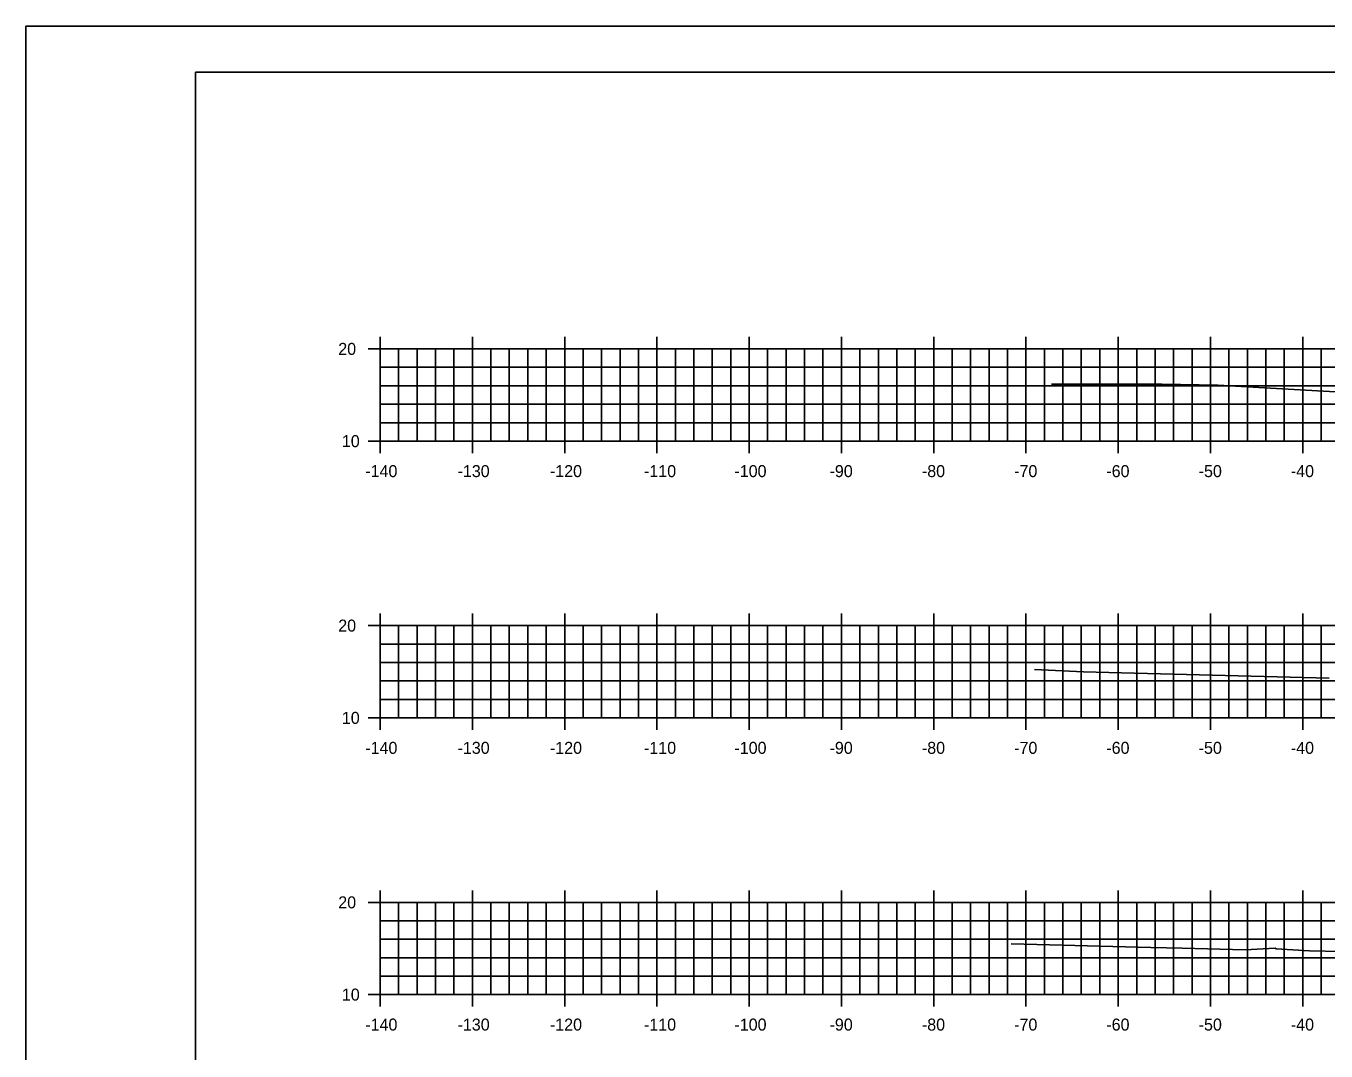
# Model space of a CAD drawing. Extents: x 40011 to 50684, y 49949 to 72236.
# Drawn here: x 43372.7 to 43513.6, y 68460.7 to 68571.8 of the extents above; entities that cross this region are included whole.
import ezdxf

# ---------------------------------------------------------------- set-up
doc = ezdxf.new("R2010")
doc.units = 0
for name, color, linetype in [('1', 7, 'Continuous'), ('41', 7, 'Continuous'), ('51', 7, 'Continuous'), ('53', 7, 'Continuous'), ('55', 7, 'Continuous'), ('57', 7, 'Continuous'), ('60', 7, 'Continuous')]:
    doc.layers.add(name, color=color, linetype=linetype)

msp = doc.modelspace()

# ---------------------------------------------------------------- linework, layer by layer
at = {"layer": '1'}
for p, q in [((43722.06, 68571.8), (43372.67, 68571.8)), ((43391.06, 68566.8), (43391.06, 68356.8)), ((43721.06, 68566.8), (43391.06, 68566.8))]:
    msp.add_line(p, q, dxfattribs=at)
at = {"layer": '41'}
for points in [[(43372.67, 68571.8), (43722.06, 68571.8), (43722.06, 68351.8), (43372.67, 68351.8)], [(43391.06, 68566.8), (43721.06, 68566.8), (43721.06, 68356.8), (43391.06, 68356.8)]]:
    msp.add_lwpolyline(points, close=True, dxfattribs=at)
at = {"layer": '51'}
for p, q in [((43409.76, 68536.8), (43411.06, 68536.8)), ((43411.06, 68526.8), (43411.06, 68536.8)), ((43413.06, 68526.8), (43413.06, 68536.8)), ((43415.06, 68526.8), (43415.06, 68536.8)), ((43417.06, 68526.8), (43417.06, 68536.8)), ((43419.06, 68526.8), (43419.06, 68536.8)), ((43423.06, 68526.8), (43423.06, 68536.8)), ((43425.06, 68526.8), (43425.06, 68536.8)), ((43427.06, 68526.8), (43427.06, 68536.8)), ((43429.06, 68526.8), (43429.06, 68536.8)), ((43433.06, 68526.8), (43433.06, 68536.8)), ((43435.06, 68526.8), (43435.06, 68536.8)), ((43437.06, 68526.8), (43437.06, 68536.8)), ((43439.06, 68526.8), (43439.06, 68536.8)), ((43443.06, 68526.8), (43443.06, 68536.8)), ((43445.06, 68526.8), (43445.06, 68536.8)), ((43447.06, 68526.8), (43447.06, 68536.8)), ((43449.06, 68526.8), (43449.06, 68536.8)), ((43453.06, 68526.8), (43453.06, 68536.8)), ((43455.06, 68526.8), (43455.06, 68536.8)), ((43457.06, 68526.8), (43457.06, 68536.8)), ((43459.06, 68526.8), (43459.06, 68536.8)), ((43463.06, 68526.8), (43463.06, 68536.8)), ((43465.06, 68526.8), (43465.06, 68536.8)), ((43467.06, 68526.8), (43467.06, 68536.8)), ((43469.06, 68526.8), (43469.06, 68536.8)), ((43473.06, 68526.8), (43473.06, 68536.8)), ((43475.06, 68526.8), (43475.06, 68536.8)), ((43477.06, 68526.8), (43477.06, 68536.8)), ((43479.06, 68526.8), (43479.06, 68536.8)), ((43483.06, 68526.8), (43483.06, 68536.8)), ((43485.06, 68526.8), (43485.06, 68536.8)), ((43487.06, 68526.8), (43487.06, 68536.8)), ((43489.06, 68526.8), (43489.06, 68536.8)), ((43493.06, 68526.8), (43493.06, 68536.8)), ((43495.06, 68526.8), (43495.06, 68536.8)), ((43497.06, 68526.8), (43497.06, 68536.8)), ((43499.06, 68526.8), (43499.06, 68536.8)), ((43503.06, 68526.8), (43503.06, 68536.8)), ((43505.06, 68526.8), (43505.06, 68536.8)), ((43507.06, 68526.8), (43507.06, 68536.8)), ((43509.06, 68526.8), (43509.06, 68536.8)), ((43513.06, 68526.8), (43513.06, 68536.8)), ((43409.76, 68526.8), (43411.06, 68526.8)), ((43411.06, 68526.8), (43691.06, 68526.8)), ((43411.06, 68525.5), (43411.06, 68526.8)), ((43421.06, 68525.5), (43421.06, 68526.8)), ((43431.06, 68525.5), (43431.06, 68526.8)), ((43441.06, 68525.5), (43441.06, 68526.8)), ((43451.06, 68525.5), (43451.06, 68526.8)), ((43461.06, 68525.5), (43461.06, 68526.8)), ((43471.06, 68525.5), (43471.06, 68526.8)), ((43481.06, 68525.5), (43481.06, 68526.8)), ((43491.06, 68525.5), (43491.06, 68526.8)), ((43501.06, 68525.5), (43501.06, 68526.8)), ((43511.06, 68525.5), (43511.06, 68526.8)), ((43409.76, 68506.8), (43411.06, 68506.8)), ((43411.06, 68496.8), (43411.06, 68506.8)), ((43413.06, 68496.8), (43413.06, 68506.8)), ((43415.06, 68496.8), (43415.06, 68506.8)), ((43417.06, 68496.8), (43417.06, 68506.8)), ((43419.06, 68496.8), (43419.06, 68506.8)), ((43423.06, 68496.8), (43423.06, 68506.8)), ((43425.06, 68496.8), (43425.06, 68506.8)), ((43427.06, 68496.8), (43427.06, 68506.8)), ((43429.06, 68496.8), (43429.06, 68506.8)), ((43433.06, 68496.8), (43433.06, 68506.8)), ((43435.06, 68496.8), (43435.06, 68506.8)), ((43437.06, 68496.8), (43437.06, 68506.8)), ((43439.06, 68496.8), (43439.06, 68506.8)), ((43443.06, 68496.8), (43443.06, 68506.8)), ((43445.06, 68496.8), (43445.06, 68506.8)), ((43447.06, 68496.8), (43447.06, 68506.8)), ((43449.06, 68496.8), (43449.06, 68506.8)), ((43453.06, 68496.8), (43453.06, 68506.8)), ((43455.06, 68496.8), (43455.06, 68506.8)), ((43457.06, 68496.8), (43457.06, 68506.8)), ((43459.06, 68496.8), (43459.06, 68506.8)), ((43463.06, 68496.8), (43463.06, 68506.8)), ((43465.06, 68496.8), (43465.06, 68506.8)), ((43467.06, 68496.8), (43467.06, 68506.8)), ((43469.06, 68496.8), (43469.06, 68506.8)), ((43473.06, 68496.8), (43473.06, 68506.8)), ((43475.06, 68496.8), (43475.06, 68506.8)), ((43477.06, 68496.8), (43477.06, 68506.8)), ((43479.06, 68496.8), (43479.06, 68506.8)), ((43483.06, 68496.8), (43483.06, 68506.8)), ((43485.06, 68496.8), (43485.06, 68506.8)), ((43487.06, 68496.8), (43487.06, 68506.8)), ((43489.06, 68496.8), (43489.06, 68506.8)), ((43493.06, 68496.8), (43493.06, 68506.8)), ((43495.06, 68496.8), (43495.06, 68506.8)), ((43497.06, 68496.8), (43497.06, 68506.8)), ((43499.06, 68496.8), (43499.06, 68506.8)), ((43503.06, 68496.8), (43503.06, 68506.8)), ((43505.06, 68496.8), (43505.06, 68506.8)), ((43507.06, 68496.8), (43507.06, 68506.8)), ((43509.06, 68496.8), (43509.06, 68506.8)), ((43513.06, 68496.8), (43513.06, 68506.8)), ((43409.76, 68496.8), (43411.06, 68496.8)), ((43411.06, 68496.8), (43691.06, 68496.8)), ((43411.06, 68495.5), (43411.06, 68496.8)), ((43421.06, 68495.5), (43421.06, 68496.8)), ((43431.06, 68495.5), (43431.06, 68496.8)), ((43441.06, 68495.5), (43441.06, 68496.8)), ((43451.06, 68495.5), (43451.06, 68496.8)), ((43461.06, 68495.5), (43461.06, 68496.8)), ((43471.06, 68495.5), (43471.06, 68496.8)), ((43481.06, 68495.5), (43481.06, 68496.8)), ((43491.06, 68495.5), (43491.06, 68496.8)), ((43501.06, 68495.5), (43501.06, 68496.8)), ((43511.06, 68495.5), (43511.06, 68496.8)), ((43409.76, 68476.8), (43411.06, 68476.8)), ((43411.06, 68466.8), (43411.06, 68476.8)), ((43413.06, 68466.8), (43413.06, 68476.8)), ((43415.06, 68466.8), (43415.06, 68476.8)), ((43417.06, 68466.8), (43417.06, 68476.8)), ((43419.06, 68466.8), (43419.06, 68476.8)), ((43423.06, 68466.8), (43423.06, 68476.8)), ((43425.06, 68466.8), (43425.06, 68476.8)), ((43427.06, 68466.8), (43427.06, 68476.8)), ((43429.06, 68466.8), (43429.06, 68476.8)), ((43433.06, 68466.8), (43433.06, 68476.8)), ((43435.06, 68466.8), (43435.06, 68476.8)), ((43437.06, 68466.8), (43437.06, 68476.8)), ((43439.06, 68466.8), (43439.06, 68476.8)), ((43443.06, 68466.8), (43443.06, 68476.8)), ((43445.06, 68466.8), (43445.06, 68476.8)), ((43447.06, 68466.8), (43447.06, 68476.8)), ((43449.06, 68466.8), (43449.06, 68476.8)), ((43453.06, 68466.8), (43453.06, 68476.8)), ((43455.06, 68466.8), (43455.06, 68476.8)), ((43457.06, 68466.8), (43457.06, 68476.8)), ((43459.06, 68466.8), (43459.06, 68476.8)), ((43463.06, 68466.8), (43463.06, 68476.8)), ((43465.06, 68466.8), (43465.06, 68476.8)), ((43467.06, 68466.8), (43467.06, 68476.8)), ((43469.06, 68466.8), (43469.06, 68476.8)), ((43473.06, 68466.8), (43473.06, 68476.8)), ((43475.06, 68466.8), (43475.06, 68476.8)), ((43477.06, 68466.8), (43477.06, 68476.8)), ((43479.06, 68466.8), (43479.06, 68476.8)), ((43483.06, 68466.8), (43483.06, 68476.8)), ((43485.06, 68466.8), (43485.06, 68476.8)), ((43487.06, 68466.8), (43487.06, 68476.8)), ((43489.06, 68466.8), (43489.06, 68476.8)), ((43493.06, 68466.8), (43493.06, 68476.8)), ((43495.06, 68466.8), (43495.06, 68476.8)), ((43497.06, 68466.8), (43497.06, 68476.8)), ((43499.06, 68466.8), (43499.06, 68476.8)), ((43503.06, 68466.8), (43503.06, 68476.8)), ((43505.06, 68466.8), (43505.06, 68476.8)), ((43507.06, 68466.8), (43507.06, 68476.8)), ((43509.06, 68466.8), (43509.06, 68476.8)), ((43513.06, 68466.8), (43513.06, 68476.8)), ((43409.76, 68466.8), (43411.06, 68466.8)), ((43411.06, 68466.8), (43691.06, 68466.8)), ((43411.06, 68465.5), (43411.06, 68466.8)), ((43421.06, 68465.5), (43421.06, 68466.8)), ((43431.06, 68465.5), (43431.06, 68466.8)), ((43441.06, 68465.5), (43441.06, 68466.8)), ((43451.06, 68465.5), (43451.06, 68466.8)), ((43461.06, 68465.5), (43461.06, 68466.8)), ((43471.06, 68465.5), (43471.06, 68466.8)), ((43481.06, 68465.5), (43481.06, 68466.8)), ((43491.06, 68465.5), (43491.06, 68466.8)), ((43501.06, 68465.5), (43501.06, 68466.8)), ((43511.06, 68465.5), (43511.06, 68466.8))]:
    msp.add_line(p, q, dxfattribs=at)
at = {"layer": '53'}
for p, q in [((43411.06, 68534.8), (43691.06, 68534.8)), ((43411.06, 68532.8), (43691.06, 68532.8)), ((43411.06, 68530.8), (43691.06, 68530.8)), ((43411.06, 68528.8), (43691.06, 68528.8)), ((43411.06, 68504.8), (43691.06, 68504.8)), ((43411.06, 68502.8), (43691.06, 68502.8)), ((43411.06, 68500.8), (43691.06, 68500.8)), ((43411.06, 68498.8), (43691.06, 68498.8)), ((43411.06, 68474.8), (43691.06, 68474.8)), ((43411.06, 68472.8), (43691.06, 68472.8)), ((43411.06, 68470.8), (43691.06, 68470.8)), ((43411.06, 68468.8), (43691.06, 68468.8))]:
    msp.add_line(p, q, dxfattribs=at)
at = {"layer": '55'}
for p, q in [((43411.06, 68536.8), (43691.06, 68536.8)), ((43411.06, 68526.8), (43411.06, 68536.8)), ((43421.06, 68526.8), (43421.06, 68536.8)), ((43431.06, 68526.8), (43431.06, 68536.8)), ((43441.06, 68526.8), (43441.06, 68536.8)), ((43451.06, 68526.8), (43451.06, 68536.8)), ((43461.06, 68526.8), (43461.06, 68536.8)), ((43471.06, 68526.8), (43471.06, 68536.8)), ((43481.06, 68526.8), (43481.06, 68536.8)), ((43491.06, 68526.8), (43491.06, 68536.8)), ((43501.06, 68526.8), (43501.06, 68536.8)), ((43511.06, 68526.8), (43511.06, 68536.8)), ((43411.06, 68526.8), (43691.06, 68526.8)), ((43411.06, 68506.8), (43691.06, 68506.8)), ((43411.06, 68496.8), (43411.06, 68506.8)), ((43421.06, 68496.8), (43421.06, 68506.8)), ((43431.06, 68496.8), (43431.06, 68506.8)), ((43441.06, 68496.8), (43441.06, 68506.8)), ((43451.06, 68496.8), (43451.06, 68506.8)), ((43461.06, 68496.8), (43461.06, 68506.8)), ((43471.06, 68496.8), (43471.06, 68506.8)), ((43481.06, 68496.8), (43481.06, 68506.8)), ((43491.06, 68496.8), (43491.06, 68506.8)), ((43501.06, 68496.8), (43501.06, 68506.8)), ((43511.06, 68496.8), (43511.06, 68506.8)), ((43411.06, 68496.8), (43691.06, 68496.8)), ((43411.06, 68476.8), (43691.06, 68476.8)), ((43411.06, 68466.8), (43411.06, 68476.8)), ((43421.06, 68466.8), (43421.06, 68476.8)), ((43431.06, 68466.8), (43431.06, 68476.8)), ((43441.06, 68466.8), (43441.06, 68476.8)), ((43451.06, 68466.8), (43451.06, 68476.8)), ((43461.06, 68466.8), (43461.06, 68476.8)), ((43471.06, 68466.8), (43471.06, 68476.8)), ((43481.06, 68466.8), (43481.06, 68476.8)), ((43491.06, 68466.8), (43491.06, 68476.8)), ((43501.06, 68466.8), (43501.06, 68476.8)), ((43511.06, 68466.8), (43511.06, 68476.8)), ((43411.06, 68466.8), (43691.06, 68466.8))]:
    msp.add_line(p, q, dxfattribs=at)
at = {"layer": '57'}
for points in [[(43483.82, 68532.99), (43495.77, 68532.96), (43501.87, 68532.85), (43516.5, 68532.03)], [(43481.98, 68502.06), (43487.3, 68501.79), (43491.4, 68501.67), (43513.93, 68501.09)], [(43479.47, 68472.32), (43482.24, 68472.22), (43494.61, 68471.91), (43497.99, 68471.82), (43504.81, 68471.65), (43508.06, 68471.85), (43508.18, 68471.76), (43511.78, 68471.53), (43515.21, 68471.46)]]:
    msp.add_lwpolyline(points, dxfattribs=at)
at = {"layer": '60'}
for p, q in [((43411.06, 68538.1), (43411.06, 68536.8)), ((43421.06, 68538.1), (43421.06, 68536.8)), ((43431.06, 68538.1), (43431.06, 68536.8)), ((43441.06, 68538.1), (43441.06, 68536.8)), ((43451.06, 68538.1), (43451.06, 68536.8)), ((43461.06, 68538.1), (43461.06, 68536.8)), ((43471.06, 68538.1), (43471.06, 68536.8)), ((43481.06, 68538.1), (43481.06, 68536.8)), ((43491.06, 68538.1), (43491.06, 68536.8)), ((43501.06, 68538.1), (43501.06, 68536.8)), ((43511.06, 68538.1), (43511.06, 68536.8)), ((43411.06, 68508.1), (43411.06, 68506.8)), ((43421.06, 68508.1), (43421.06, 68506.8)), ((43431.06, 68508.1), (43431.06, 68506.8)), ((43441.06, 68508.1), (43441.06, 68506.8)), ((43451.06, 68508.1), (43451.06, 68506.8)), ((43461.06, 68508.1), (43461.06, 68506.8)), ((43471.06, 68508.1), (43471.06, 68506.8)), ((43481.06, 68508.1), (43481.06, 68506.8)), ((43491.06, 68508.1), (43491.06, 68506.8)), ((43501.06, 68508.1), (43501.06, 68506.8)), ((43511.06, 68508.1), (43511.06, 68506.8)), ((43411.06, 68478.1), (43411.06, 68476.8)), ((43421.06, 68478.1), (43421.06, 68476.8)), ((43431.06, 68478.1), (43431.06, 68476.8)), ((43441.06, 68478.1), (43441.06, 68476.8)), ((43451.06, 68478.1), (43451.06, 68476.8)), ((43461.06, 68478.1), (43461.06, 68476.8)), ((43471.06, 68478.1), (43471.06, 68476.8)), ((43481.06, 68478.1), (43481.06, 68476.8)), ((43491.06, 68478.1), (43491.06, 68476.8)), ((43501.06, 68478.1), (43501.06, 68476.8)), ((43511.06, 68478.1), (43511.06, 68476.8))]:
    msp.add_line(p, q, dxfattribs=at)

# ---------------------------------------------------------------- texts
at = {"layer": '51'}
for s, height, p in [('20', 1.3, (43406.52, 68536.15)), ('10', 1.3, (43406.91, 68526.15)), ('-', 0.0001, (43411.06, 68526.8)), ('-140', 1.3, (43409.45, 68522.9)), ('-130', 1.3, (43419.45, 68522.9)), ('-120', 1.3, (43429.46, 68522.9)), ('-110', 1.3, (43439.66, 68522.9)), ('-100', 1.3, (43449.46, 68522.9)), ('-90', 1.3, (43459.77, 68522.9)), ('-80', 1.3, (43469.78, 68522.9)), ('-70', 1.3, (43479.78, 68522.9)), ('-60', 1.3, (43489.77, 68522.9)), ('-50', 1.3, (43499.78, 68522.9)), ('-40', 1.3, (43509.77, 68522.9)), ('20', 1.3, (43406.52, 68506.15)), ('10', 1.3, (43406.91, 68496.15)), ('-', 0.0001, (43411.06, 68496.8)), ('-140', 1.3, (43409.45, 68492.9)), ('-130', 1.3, (43419.45, 68492.9)), ('-120', 1.3, (43429.46, 68492.9)), ('-110', 1.3, (43439.66, 68492.9)), ('-100', 1.3, (43449.46, 68492.9)), ('-90', 1.3, (43459.77, 68492.9)), ('-80', 1.3, (43469.78, 68492.9)), ('-70', 1.3, (43479.78, 68492.9)), ('-60', 1.3, (43489.77, 68492.9)), ('-50', 1.3, (43499.78, 68492.9)), ('-40', 1.3, (43509.77, 68492.9)), ('20', 1.3, (43406.52, 68476.15)), ('10', 1.3, (43406.91, 68466.15)), ('-', 0.0001, (43411.06, 68466.8)), ('-140', 1.3, (43409.45, 68462.9)), ('-130', 1.3, (43419.45, 68462.9)), ('-120', 1.3, (43429.46, 68462.9)), ('-110', 1.3, (43439.66, 68462.9)), ('-100', 1.3, (43449.46, 68462.9)), ('-90', 1.3, (43459.77, 68462.9)), ('-80', 1.3, (43469.78, 68462.9)), ('-70', 1.3, (43479.78, 68462.9)), ('-60', 1.3, (43489.77, 68462.9)), ('-50', 1.3, (43499.78, 68462.9)), ('-40', 1.3, (43509.77, 68462.9))]:
    msp.add_text(s, height=height, dxfattribs=at).set_placement(p)

doc.saveas('drawing.dxf')
